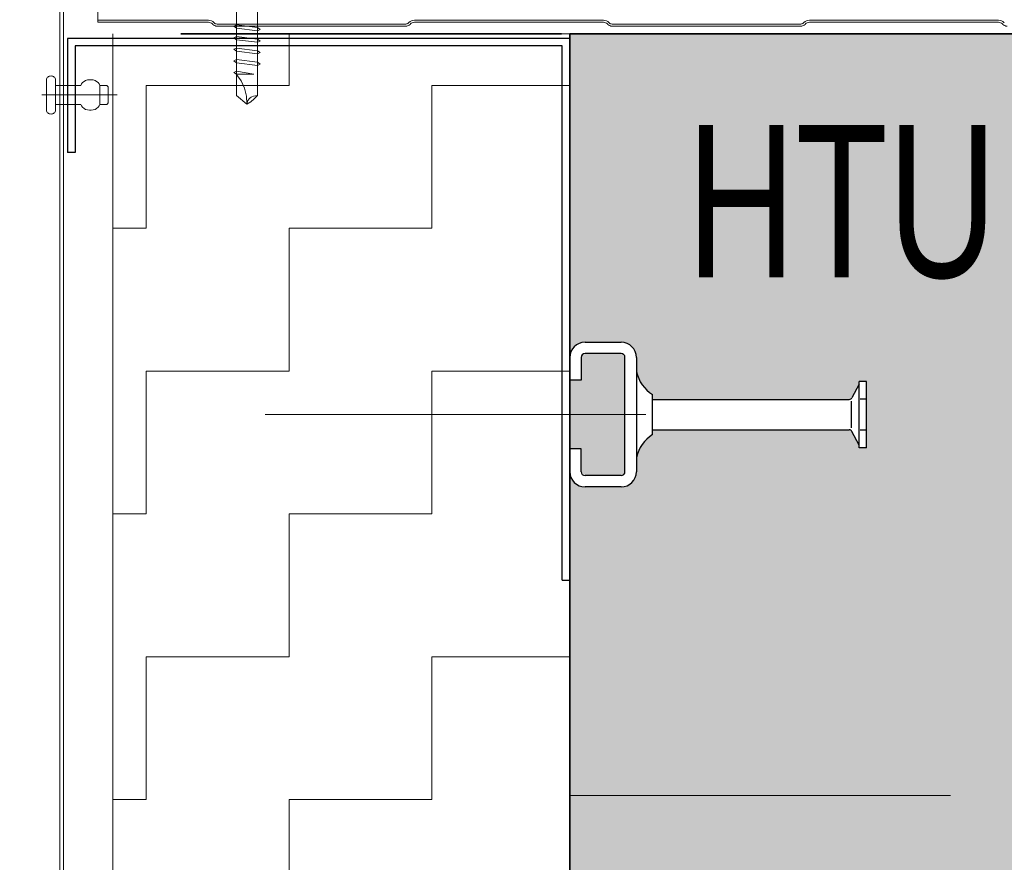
# Model space of a CAD drawing. Header units: metres. Extents: x 1316.5 to 1415.3, y -94.1 to -52.
# Tile 585 of 656: x 1410.679 to 1410.938, y -73.554 to -73.333. Entities that reach past the tile are written whole.
import ezdxf

# ---------------------------------------------------------------- set-up
doc = ezdxf.new("R2010")
doc.units = ezdxf.units.M
doc.header["$PDMODE"] = 65
for name, pattern in [('AUSGEZOGEN', [0]), ('GETRENNT2_S10', [0.045, 0.02, -0.01, 0, -0.005, 0, -0.01]), ('GETRENNT2_S6', [0.11999999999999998, 0.07, -0.01, 0.01, -0.01, 0.01, -0.01]), ('STRICHPUNKT2_S5', [0.09999999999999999, 0.07, -0.01, 0.01, -0.01])]:
    doc.linetypes.add(name, pattern=pattern)
doc.layers.add('XR$3$_42143', color=7, linetype='Continuous')
doc.layers.add('XR$3$_42154', color=7, linetype='Continuous')
for name, color, linetype, lineweight in [('XR$3$Achsen', 4, 'AUSGEZOGEN', 13), ('XR$3$Fenster', 3, 'AUSGEZOGEN', 18), ('XR$3$Maßlinie 1_50', 7, 'AUSGEZOGEN', 25), ('XR$3$Muster', 4, 'AUSGEZOGEN', 13), ('XR$3$Möblierung', 4, 'AUSGEZOGEN', 13), ('XR$3$STANDARD_1', 7, 'AUSGEZOGEN', 25), ('XR$3$Text 1_100', 3, 'AUSGEZOGEN', 18), ('XR$3$Wand', 1, 'AUSGEZOGEN', 50), ('XR$3$Wand Mauerwerk tr_1', 42, 'AUSGEZOGEN', 18)]:
    doc.layers.add(name, color=color, linetype=linetype, lineweight=lineweight)
doc.styles.add('ARIAL', font='arial.ttf')
doc.dimstyles.new('DIMSTYLE_18', dxfattribs={"dimtxt": 0.03, "dimasz": 0.03, "dimexe": 0, "dimexo": 1e-06, "dimgap": 0.015, "dimtad": 2, "dimdec": 0, "dimlfac": 1000, "dimrnd": 5, "dimzin": 12, "dimdsep": 46, "dimtxsty": 'ARIAL', "dimblk1": 'ALL_ML_KREIS', "dimblk2": 'ALL_ML_KREIS', "dimsah": 1, "dimcen": 0, "dimse1": 1, "dimse2": 1, "dimclrd": 7, "dimclre": 7, "dimclrt": 7, "dimadec": 0, "dimazin": 0, "dimtfac": 1, "dimtdec": 0, "dimtix": 1, "dimtmove": 2, "dimatfit": 3, "dimfxl": 0, "dimtzin": 0, "dimlwd": 0, "dimlwe": 25, "dimarcsym": 0})
doc.dimstyles.new('DIMSTYLE_19', dxfattribs={"dimtxt": 0.03, "dimasz": 0.04, "dimexe": 0, "dimexo": 0, "dimgap": 0.015, "dimtad": 2, "dimrnd": 0.005, "dimzin": 4, "dimdsep": 46, "dimtxsty": 'ARIAL', "dimblk1": 'ALL_ML_STRICH', "dimblk2": 'ALL_ML_STRICH', "dimsah": 1, "dimcen": 0, "dimclrd": 7, "dimclre": 7, "dimclrt": 7, "dimadec": 0, "dimazin": 0, "dimtfac": 1, "dimtdec": 0, "dimtix": 1, "dimtmove": 2, "dimatfit": 3, "dimfxl": 0, "dimtzin": 0, "dimlwd": 0, "dimlwe": 25, "dimarcsym": 0})
doc.dimstyles.new('DIMSTYLE_21', dxfattribs={"dimtxt": 0.04, "dimasz": 0.03, "dimexe": 0, "dimexo": 1e-06, "dimgap": 0.02, "dimtad": 2, "dimdec": 0, "dimlfac": 100, "dimrnd": 0.5, "dimzin": 12, "dimdsep": 46, "dimtxsty": 'ARIAL', "dimblk1": 'ALL_ML_KREIS', "dimblk2": 'ALL_ML_KREIS', "dimsah": 1, "dimcen": 0, "dimse1": 1, "dimse2": 1, "dimclrd": 7, "dimclre": 7, "dimclrt": 7, "dimadec": 0, "dimazin": 0, "dimtfac": 1, "dimtdec": 0, "dimtix": 1, "dimtmove": 2, "dimatfit": 3, "dimfxl": 0, "dimtzin": 0, "dimlwd": 0, "dimlwe": 25, "dimarcsym": 0})
doc.dimstyles.new('DIMSTYLE_23', dxfattribs={"dimtxt": 0.04, "dimasz": 0.03, "dimexe": 0, "dimexo": 1e-06, "dimgap": 0.02, "dimtad": 2, "dimdec": 1, "dimlfac": 100, "dimrnd": 0.5, "dimzin": 12, "dimdsep": 46, "dimtxsty": 'ARIAL', "dimblk1": 'ALL_ML_KREIS', "dimblk2": 'ALL_ML_KREIS', "dimsah": 1, "dimcen": 0, "dimse1": 1, "dimse2": 1, "dimclrd": 7, "dimclre": 7, "dimclrt": 7, "dimadec": 0, "dimazin": 0, "dimtfac": 1, "dimtdec": 0, "dimtix": 1, "dimtmove": 2, "dimatfit": 3, "dimfxl": 0, "dimtvp": 1.2, "dimtzin": 0, "dimlwd": 0, "dimlwe": 25, "dimarcsym": 0})
doc.dimstyles.new('DIMSTYLE_4', dxfattribs={"dimtxt": 0.04, "dimasz": 0.03, "dimexe": 0, "dimexo": 1e-06, "dimgap": 0.02, "dimtad": 2, "dimdec": 1, "dimlfac": 100, "dimrnd": 0.5, "dimzin": 4, "dimdsep": 46, "dimtxsty": 'ARIAL', "dimblk1": 'ALL_ML_KREIS', "dimblk2": 'ALL_ML_KREIS', "dimsah": 1, "dimcen": 0, "dimse1": 1, "dimse2": 1, "dimclrd": 7, "dimclre": 7, "dimclrt": 7, "dimadec": 0, "dimazin": 0, "dimtfac": 1, "dimtdec": 0, "dimtix": 1, "dimtmove": 2, "dimatfit": 3, "dimfxl": 0, "dimtzin": 0, "dimlwd": 0, "dimlwe": 25, "dimarcsym": 0})
doc.dimstyles.new('DIMSTYLE_5', dxfattribs={"dimtxt": 0.04, "dimasz": 0.03, "dimexe": 0, "dimexo": 1e-06, "dimgap": 0.02, "dimtad": 2, "dimdec": 1, "dimlfac": 100, "dimrnd": 0.5, "dimzin": 4, "dimdsep": 46, "dimtxsty": 'ARIAL', "dimblk1": 'ALL_ML_KREIS', "dimblk2": 'ALL_ML_KREIS', "dimsah": 1, "dimcen": 0, "dimse1": 1, "dimse2": 1, "dimclrd": 7, "dimclre": 7, "dimclrt": 7, "dimadec": 0, "dimazin": 0, "dimtfac": 1, "dimtdec": 0, "dimtix": 1, "dimtmove": 2, "dimatfit": 3, "dimfxl": 0, "dimtvp": 1.2, "dimtzin": 0, "dimlwd": 0, "dimlwe": 25, "dimarcsym": 0})

# ---------------------------------------------------------------- blocks, each defined once
blk = doc.blocks.new('COMPLEXOBJECT_33')
at = {"transparency": 33554687}
for p, q in [((1410.823766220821, -73.42136920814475), (1410.823766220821, -73.42736920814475)), ((1410.823766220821, -73.45136920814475), (1410.823766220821, -73.44536920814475))]:
    blk.add_line(p, q, dxfattribs=at)
at = {"layer": 'XR$3$STANDARD_1', "color": 7, "linetype": 'AUSGEZOGEN', "lineweight": 25, "transparency": 33554687}
for p, q in [((1410.823766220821, -73.33758483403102), (1410.691862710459, -73.33758280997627)), ((1410.691862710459, -73.33758280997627), (1410.691862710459, -73.36758308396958)), ((1410.823766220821, -73.47989210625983), (1410.823766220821, -73.33758483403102)), ((1410.821769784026, -73.33958509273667), (1410.693863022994, -73.33958306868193)), ((1410.693863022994, -73.33958306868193), (1410.693863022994, -73.36758308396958)), ((1410.821769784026, -73.47989210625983), (1410.821769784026, -73.33958509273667)), ((1410.693863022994, -73.36758308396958), (1410.691862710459, -73.36758308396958)), ((1410.821769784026, -73.47989210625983), (1410.823766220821, -73.47989210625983))]:
    blk.add_line(p, q, dxfattribs=at)
at = {"layer": 'XR$3$STANDARD_1', "color": 7, "linetype": 'AUSGEZOGEN', "lineweight": 18, "transparency": 33554687}
for p, q in [((1410.823766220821, -73.46636663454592), (1410.823766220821, -73.40636608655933)), ((1410.823766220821, -73.40636608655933), (1410.823766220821, -73.46636663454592))]:
    blk.add_line(p, q, dxfattribs=at)
blk = doc.blocks.new('COMPLEXOBJECT_35')
at = {"layer": 'XR$3$_42143', "color": 7, "linetype": 'AUSGEZOGEN', "lineweight": 13, "transparency": 33554687}
for p, q in [((1410.689777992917, -73.16660518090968), (1410.689777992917, -73.73360485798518)), ((1410.690776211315, -73.16760711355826), (1410.690776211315, -73.73260653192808))]:
    blk.add_line(p, q, dxfattribs=at)
blk = doc.blocks.new('ALL_ML_STRICH')
at = {"color": 0, "linetype": 'ByBlock', "lineweight": -2}
for p, q in [((0, -0.5), (0, 0.5)), ((-0.3, -0.3), (0.3, 0.3)), ((-1, 0), (0.5, 0))]:
    blk.add_line(p, q, dxfattribs=at)
blk = doc.blocks.new('*D166')
at = {"layer": 'DEFPOINTS', "color": 7, "linetype": 'AUSGEZOGEN', "lineweight": 25, "transparency": 33554687}
for p in [(1409.465266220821, -72.95764860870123), (1409.465266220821, -73.49986665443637), (1410.673766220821, -73.49986665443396)]:
    blk.add_point(p, dxfattribs=at)
at = {"layer": 'XR$3$Maßlinie 1_50', "color": 7, "linetype": 'AUSGEZOGEN', "lineweight": -2, "transparency": 33554687}
for p, q in [((1409.465266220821, -72.95764860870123), (1409.465266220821, -72.95764860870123)), ((1409.465266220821, -72.95764860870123), (1410.673766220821, -72.95764860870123)), ((1410.673766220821, -72.95764860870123), (1410.673766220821, -72.95764860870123))]:
    blk.add_line(p, q, dxfattribs=at)
at = {"layer": 'XR$3$Maßlinie 1_50', "color": 7, "linetype": 'AUSGEZOGEN', "lineweight": 25, "transparency": 33554687, "xscale": 0.04, "yscale": 0.04, "zscale": 0.04, "rotation": 180}
blk.add_blockref('ALL_ML_STRICH', (1409.465266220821, -72.95764860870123), dxfattribs=at)
at = {"layer": 'XR$3$Maßlinie 1_50', "color": 7, "linetype": 'AUSGEZOGEN', "lineweight": 25, "transparency": 33554687, "xscale": 0.04, "yscale": 0.04, "zscale": 0.04}
blk.add_blockref('ALL_ML_STRICH', (1410.673766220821, -72.95764860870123), dxfattribs=at)
blk = doc.blocks.new('ALL_ML_KREIS')
at = {"color": 0, "linetype": 'ByBlock', "lineweight": -2}
for p, q in [((0, -0.5), (0, 0.5)), ((-1, 0), (0.5, 0))]:
    blk.add_line(p, q, dxfattribs=at)
blk.add_circle((0, 0), 0.15, dxfattribs=at)
blk = doc.blocks.new('*D196')
at = {"layer": 'DEFPOINTS', "color": 7, "linetype": 'AUSGEZOGEN', "lineweight": 25, "transparency": 33554687}
for p in [(1410.673766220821, -72.95764860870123), (1410.699777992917, -73.37701814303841), (1410.673766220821, -73.50231665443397)]:
    blk.add_point(p, dxfattribs=at)
at = {"layer": 'XR$3$Maßlinie 1_50', "color": 7, "linetype": 'AUSGEZOGEN', "lineweight": -2, "transparency": 33554687}
blk.add_line((1410.673766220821, -72.95764860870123), (1410.699777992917, -72.95764860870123), dxfattribs=at)
at = {"layer": 'XR$3$Maßlinie 1_50', "color": 7, "linetype": 'AUSGEZOGEN', "lineweight": 25, "transparency": 33554687, "xscale": 0.03, "yscale": 0.03, "zscale": 0.03, "rotation": 180}
blk.add_blockref('ALL_ML_KREIS', (1410.673766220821, -72.95764860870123), dxfattribs=at)
at = {"layer": 'XR$3$Maßlinie 1_50', "color": 7, "linetype": 'AUSGEZOGEN', "lineweight": 25, "transparency": 33554687, "xscale": 0.03, "yscale": 0.03, "zscale": 0.03}
blk.add_blockref('ALL_ML_KREIS', (1410.699777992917, -72.95764860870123), dxfattribs=at)
at = {"layer": 'XR$3$Maßlinie 1_50', "color": 7, "linetype": 'AUSGEZOGEN', "lineweight": 25, "transparency": 33554687, "insert": (1410.711508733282, -72.89583307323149), "char_height": 0.04, "width": 0.12, "attachment_point": 5, "style": 'ARIAL'}
blk.add_mtext('\\A1;{\\A1;{2\\H0.026400;\\S5^ ;}}', dxfattribs=at)
blk = doc.blocks.new('*D197')
at = {"layer": 'DEFPOINTS', "color": 7, "linetype": 'AUSGEZOGEN', "lineweight": 25, "transparency": 33554687}
for p in [(1410.699777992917, -72.95764860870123), (1410.699777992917, -73.37701814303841), (1410.823766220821, -73.44581079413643)]:
    blk.add_point(p, dxfattribs=at)
at = {"layer": 'XR$3$Maßlinie 1_50', "color": 7, "linetype": 'AUSGEZOGEN', "lineweight": -2, "transparency": 33554687}
blk.add_line((1410.699777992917, -72.95764860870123), (1410.823766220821, -72.95764860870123), dxfattribs=at)
at = {"layer": 'XR$3$Maßlinie 1_50', "color": 7, "linetype": 'AUSGEZOGEN', "lineweight": 25, "transparency": 33554687, "xscale": 0.03, "yscale": 0.03, "zscale": 0.03, "rotation": 180}
blk.add_blockref('ALL_ML_KREIS', (1410.699777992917, -72.95764860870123), dxfattribs=at)
at = {"layer": 'XR$3$Maßlinie 1_50', "color": 7, "linetype": 'AUSGEZOGEN', "lineweight": 25, "transparency": 33554687, "xscale": 0.03, "yscale": 0.03, "zscale": 0.03}
blk.add_blockref('ALL_ML_KREIS', (1410.823766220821, -72.95764860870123), dxfattribs=at)
at = {"layer": 'XR$3$Maßlinie 1_50', "color": 7, "linetype": 'AUSGEZOGEN', "lineweight": 25, "transparency": 33554687, "insert": (1410.786861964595, -72.82152167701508), "char_height": 0.04, "width": 0.16, "attachment_point": 5, "style": 'ARIAL'}
blk.add_mtext('\\A1;{\\A1;{12\\H0.026400;\\S5^ ;}}', dxfattribs=at)
blk = doc.blocks.new('*D198')
at = {"layer": 'DEFPOINTS', "color": 7, "linetype": 'AUSGEZOGEN', "lineweight": 25, "transparency": 33554687}
for p in [(1410.823766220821, -72.95764860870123), (1411.523766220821, -73.38936920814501), (1410.823766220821, -73.44581079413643)]:
    blk.add_point(p, dxfattribs=at)
at = {"layer": 'XR$3$Maßlinie 1_50', "color": 7, "linetype": 'AUSGEZOGEN', "lineweight": -2, "transparency": 33554687}
blk.add_line((1410.823766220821, -72.95764860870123), (1411.523766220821, -72.95764860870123), dxfattribs=at)
at = {"layer": 'XR$3$Maßlinie 1_50', "color": 7, "linetype": 'AUSGEZOGEN', "lineweight": 25, "transparency": 33554687, "xscale": 0.03, "yscale": 0.03, "zscale": 0.03, "rotation": 180}
blk.add_blockref('ALL_ML_KREIS', (1410.823766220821, -72.95764860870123), dxfattribs=at)
at = {"layer": 'XR$3$Maßlinie 1_50', "color": 7, "linetype": 'AUSGEZOGEN', "lineweight": 25, "transparency": 33554687, "xscale": 0.03, "yscale": 0.03, "zscale": 0.03}
blk.add_blockref('ALL_ML_KREIS', (1411.523766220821, -72.95764860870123), dxfattribs=at)
at = {"layer": 'XR$3$Maßlinie 1_50', "color": 7, "linetype": 'AUSGEZOGEN', "lineweight": 25, "transparency": 33554687, "insert": (1411.172025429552, -72.92696648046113), "char_height": 0.04, "width": 0.16, "attachment_point": 5, "style": 'ARIAL'}
blk.add_mtext('\\A1;{\\A1;{70\\H0.026400;\\S^ ;}}', dxfattribs=at)
blk = doc.blocks.new('*D204')
at = {"layer": 'DEFPOINTS', "color": 7, "linetype": 'AUSGEZOGEN', "lineweight": 25, "transparency": 33554687}
for p in [(1409.465266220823, -73.19871841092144), (1410.673766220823, -73.19871841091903), (1409.465266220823, -74.35704428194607)]:
    blk.add_point(p, dxfattribs=at)
at = {"layer": 'XR$3$Maßlinie 1_50', "color": 7, "linetype": 'AUSGEZOGEN', "lineweight": -2, "transparency": 33554687}
blk.add_line((1409.465266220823, -74.35704428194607), (1410.673766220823, -74.35704428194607), dxfattribs=at)
at = {"layer": 'XR$3$Maßlinie 1_50', "color": 7, "linetype": 'AUSGEZOGEN', "lineweight": 25, "transparency": 33554687, "xscale": 0.03, "yscale": 0.03, "zscale": 0.03, "rotation": 180}
blk.add_blockref('ALL_ML_KREIS', (1409.465266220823, -74.35704428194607), dxfattribs=at)
at = {"layer": 'XR$3$Maßlinie 1_50', "color": 7, "linetype": 'AUSGEZOGEN', "lineweight": 25, "transparency": 33554687, "xscale": 0.03, "yscale": 0.03, "zscale": 0.03}
blk.add_blockref('ALL_ML_KREIS', (1410.673766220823, -74.35704428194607), dxfattribs=at)
blk = doc.blocks.new('*D212')
at = {"layer": 'DEFPOINTS', "color": 7, "linetype": 'AUSGEZOGEN', "lineweight": 25, "transparency": 33554687}
for p in [(1410.699777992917, -73.0731445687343), (1410.699777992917, -73.26087643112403), (1410.823766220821, -73.38936920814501)]:
    blk.add_point(p, dxfattribs=at)
at = {"layer": 'XR$3$Maßlinie 1_50', "color": 7, "linetype": 'AUSGEZOGEN', "lineweight": -2, "transparency": 33554687}
blk.add_line((1410.699777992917, -73.0731445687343), (1410.823766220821, -73.0731445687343), dxfattribs=at)
at = {"layer": 'XR$3$Maßlinie 1_50', "color": 7, "linetype": 'AUSGEZOGEN', "lineweight": 25, "transparency": 33554687, "xscale": 0.03, "yscale": 0.03, "zscale": 0.03, "rotation": 180}
blk.add_blockref('ALL_ML_KREIS', (1410.699777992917, -73.0731445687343), dxfattribs=at)
at = {"layer": 'XR$3$Maßlinie 1_50', "color": 7, "linetype": 'AUSGEZOGEN', "lineweight": 25, "transparency": 33554687, "xscale": 0.03, "yscale": 0.03, "zscale": 0.03}
blk.add_blockref('ALL_ML_KREIS', (1410.823766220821, -73.0731445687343), dxfattribs=at)
at = {"layer": 'XR$3$Maßlinie 1_50', "color": 7, "linetype": 'AUSGEZOGEN', "lineweight": 25, "transparency": 33554687, "insert": (1410.778042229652, -73.0431445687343), "char_height": 0.04, "width": 0.16, "attachment_point": 5, "style": 'ARIAL'}
blk.add_mtext('\\A1;{\\A1;{12\\H0.026400;\\S5^ ;}}', dxfattribs=at)
blk = doc.blocks.new('*D213')
at = {"layer": 'DEFPOINTS', "color": 7, "linetype": 'AUSGEZOGEN', "lineweight": 25, "transparency": 33554687}
for p in [(1410.823766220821, -73.0731445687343), (1410.823766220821, -73.38936920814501), (1411.523766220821, -73.38936920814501)]:
    blk.add_point(p, dxfattribs=at)
at = {"layer": 'XR$3$Maßlinie 1_50', "color": 7, "linetype": 'AUSGEZOGEN', "lineweight": -2, "transparency": 33554687}
blk.add_line((1410.823766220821, -73.0731445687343), (1411.523766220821, -73.0731445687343), dxfattribs=at)
at = {"layer": 'XR$3$Maßlinie 1_50', "color": 7, "linetype": 'AUSGEZOGEN', "lineweight": 25, "transparency": 33554687, "xscale": 0.03, "yscale": 0.03, "zscale": 0.03, "rotation": 180}
blk.add_blockref('ALL_ML_KREIS', (1410.823766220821, -73.0731445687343), dxfattribs=at)
at = {"layer": 'XR$3$Maßlinie 1_50', "color": 7, "linetype": 'AUSGEZOGEN', "lineweight": 25, "transparency": 33554687, "xscale": 0.03, "yscale": 0.03, "zscale": 0.03}
blk.add_blockref('ALL_ML_KREIS', (1411.523766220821, -73.0731445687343), dxfattribs=at)
at = {"layer": 'XR$3$Maßlinie 1_50', "color": 7, "linetype": 'AUSGEZOGEN', "lineweight": 25, "transparency": 33554687, "insert": (1411.172025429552, -73.0424624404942), "char_height": 0.04, "width": 0.08, "attachment_point": 5, "style": 'ARIAL'}
blk.add_mtext('\\A1;{70}', dxfattribs=at)

msp = doc.modelspace()

# ---------------------------------------------------------------- hatches: boundary and pattern name
at = {"layer": 'XR$3$Muster', "linetype": 'AUSGEZOGEN', "lineweight": 13, "transparency": 33554687}
h = msp.add_hatch(dxfattribs=at)
h.set_pattern_fill('MUSTER', color=4, scale=0.0375, angle=90.00000000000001, style=0, pattern_type=2)
h.set_pattern_definition([(90.00000000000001, (-0.07500000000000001, 0.07499999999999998), (-0.03750000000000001, 0.03749999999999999), [0.0375, -0.0375]), (180, (-0.07500000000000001, 0.07499999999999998), (-0.03750000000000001, -0.03749999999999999), [0.0375, -0.0375])])
h.paths.add_polyline_path([(1410.823766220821, -73.61589163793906), (1410.823766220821, -73.33636920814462), (1410.703766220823, -73.33636920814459), (1410.703766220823, -73.72636920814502), (1410.735486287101, -73.72636920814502), (1410.735486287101, -73.71041954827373), (1410.73606567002, -73.70907387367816), (1410.737142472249, -73.70657289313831), (1410.737938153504, -73.70472484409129), (1410.740458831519, -73.71041954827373), (1410.740458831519, -73.72521909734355), (1410.745630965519, -73.72636920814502), (1410.799754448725, -73.72636920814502), (1410.801321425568, -73.72627442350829), (1410.80286555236, -73.72599145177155), (1410.804364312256, -73.72552441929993), (1410.805795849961, -73.7248801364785), (1410.807139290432, -73.72406799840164), (1410.808375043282, -73.72309984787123), (1410.809485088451, -73.72198980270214), (1410.810453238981, -73.72075404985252), (1410.811265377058, -73.71941060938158), (1410.81190965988, -73.71797907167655), (1410.812376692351, -73.71648031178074), (1410.812659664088, -73.71493618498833), (1410.812754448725, -73.71336920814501), (1410.812754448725, -73.62286920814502), (1410.812975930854, -73.62118688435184), (1410.8136252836, -73.61961920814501), (1410.814658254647, -73.6182730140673), (1410.816004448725, -73.61724004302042), (1410.817572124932, -73.61659069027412), (1410.819254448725, -73.61636920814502), (1410.822754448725, -73.61636920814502)], flags=0)
at = {"layer": 'XR$3$Möblierung', "linetype": 'AUSGEZOGEN', "lineweight": 13, "transparency": 33554687}
for points in [[(1411.523766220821, -73.66536920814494), (1411.523766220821, -73.64736920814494), (1411.523766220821, -73.33636920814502), (1411.288766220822, -73.33636920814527), (1411.282766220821, -73.33636920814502), (1411.264766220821, -73.33636920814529), (1410.823766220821, -73.33636920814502), (1410.823766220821, -73.42136920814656), (1410.823961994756, -73.4201331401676), (1410.824530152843, -73.41901806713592), (1410.825415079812, -73.41813314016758), (1410.826530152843, -73.41756498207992), (1410.827766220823, -73.41736920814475), (1410.837266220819, -73.41736920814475), (1410.838502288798, -73.41756498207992), (1410.83961736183, -73.41813314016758), (1410.840502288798, -73.41901806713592), (1410.841070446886, -73.4201331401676), (1410.841266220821, -73.4213692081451), (1410.841266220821, -73.42562266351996), (1410.842390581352, -73.42788772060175), (1410.843249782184, -73.42911515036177), (1410.844282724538, -73.43020043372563), (1410.845466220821, -73.43111920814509), (1410.845466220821, -73.43236920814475), (1410.897666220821, -73.43236920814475), (1410.897666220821, -73.43207693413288), (1410.897890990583, -73.4319410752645), (1410.899766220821, -73.42836920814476), (1410.899766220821, -73.42764211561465), (1410.901666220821, -73.42764211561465), (1410.901666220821, -73.44509630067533), (1410.899766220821, -73.44509630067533), (1410.899766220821, -73.44436920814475), (1410.897890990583, -73.44079734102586), (1410.897666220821, -73.44066148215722), (1410.897666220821, -73.44036920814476), (1410.845466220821, -73.44036920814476), (1410.845466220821, -73.44161920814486), (1410.844282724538, -73.44253798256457), (1410.843249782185, -73.44362326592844), (1410.842390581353, -73.44485069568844), (1410.841266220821, -73.4471157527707), (1410.841266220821, -73.45136920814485), (1410.841070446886, -73.45260527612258), (1410.840502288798, -73.45372034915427), (1410.83961736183, -73.45460527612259), (1410.838502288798, -73.45517343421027), (1410.837266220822, -73.45536920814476), (1410.827766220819, -73.45536920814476), (1410.826530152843, -73.45517343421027), (1410.825415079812, -73.45460527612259), (1410.824530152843, -73.45372034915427), (1410.823961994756, -73.45260527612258), (1410.823766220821, -73.45136920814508), (1410.823766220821, -73.64136920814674), (1410.823961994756, -73.64013314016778), (1410.824530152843, -73.6390180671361), (1410.825415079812, -73.63813314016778), (1410.826530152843, -73.6375649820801), (1410.827766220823, -73.63736920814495), (1410.837266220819, -73.63736920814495), (1410.838502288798, -73.6375649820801), (1410.83961736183, -73.63813314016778), (1410.840502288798, -73.6390180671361), (1410.841070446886, -73.64013314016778), (1410.841266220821, -73.64136920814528), (1410.841266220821, -73.64562266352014), (1410.842390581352, -73.64788772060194), (1410.843249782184, -73.64911515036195), (1410.844282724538, -73.65020043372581), (1410.845466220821, -73.65111920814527), (1410.845466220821, -73.65236920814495), (1410.897666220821, -73.65236920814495), (1410.897666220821, -73.65207693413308), (1410.897890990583, -73.6519410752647), (1410.899766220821, -73.64836920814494), (1410.899766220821, -73.64764211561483), (1410.901666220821, -73.64764211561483), (1410.901666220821, -73.66509630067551), (1410.899766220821, -73.66509630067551), (1410.899766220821, -73.66436920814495), (1410.897890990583, -73.66079734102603), (1410.897666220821, -73.66066148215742), (1410.897666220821, -73.66036920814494), (1410.845466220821, -73.66036920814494), (1410.845466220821, -73.66161920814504), (1410.844282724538, -73.66253798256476), (1410.843249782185, -73.6636232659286), (1410.842390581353, -73.66485069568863), (1410.841266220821, -73.66711575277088), (1410.841266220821, -73.67136920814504), (1410.841070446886, -73.67260527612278), (1410.840502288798, -73.67372034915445), (1410.83961736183, -73.67460527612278), (1410.838502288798, -73.67517343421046), (1410.837266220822, -73.67536920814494), (1410.827766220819, -73.67536920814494), (1410.826530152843, -73.67517343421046), (1410.825415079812, -73.67460527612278), (1410.824530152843, -73.67372034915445), (1410.823961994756, -73.67260527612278), (1410.823766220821, -73.67136920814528), (1410.823766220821, -73.73636920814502), (1411.523766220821, -73.73636920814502)], [(1410.838266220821, -73.45136920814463), (1410.838266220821, -73.42136920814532), (1410.837266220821, -73.42036920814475), (1410.827766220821, -73.42036920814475), (1410.826766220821, -73.42136920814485), (1410.826766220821, -73.42736920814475), (1410.823766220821, -73.42736920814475), (1410.823766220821, -73.44536920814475), (1410.826766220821, -73.44536920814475), (1410.826766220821, -73.45136920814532), (1410.827766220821, -73.45236920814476), (1410.837266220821, -73.45236920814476)]]:
    msp.add_hatch(color=8, dxfattribs=at).paths.add_polyline_path(points)

# ---------------------------------------------------------------- linework, layer by layer
at = {"transparency": 33554687}
for p, q in [((1410.827766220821, -73.41736920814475), (1410.837266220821, -73.41736920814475)), ((1410.837266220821, -73.42036920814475), (1410.827766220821, -73.42036920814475)), ((1410.823766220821, -73.42136920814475), (1410.823766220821, -73.42736920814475)), ((1410.826766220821, -73.42136920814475), (1410.826766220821, -73.42736920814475)), ((1410.838266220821, -73.45136920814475), (1410.838266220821, -73.42136920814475)), ((1410.841266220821, -73.42136920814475), (1410.841266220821, -73.45136920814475)), ((1410.826766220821, -73.42736920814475), (1410.823766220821, -73.42736920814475)), ((1410.899766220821, -73.42836920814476), (1410.897890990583, -73.43194107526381)), ((1410.899766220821, -73.44509630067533), (1410.899766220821, -73.42764211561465)), ((1410.901666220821, -73.42764211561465), (1410.899766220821, -73.42764211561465)), ((1410.901666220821, -73.44509630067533), (1410.901666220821, -73.42764211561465)), ((1410.845466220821, -73.44161920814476), (1410.845466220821, -73.43111920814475)), ((1410.845466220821, -73.43236920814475), (1410.897182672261, -73.43236920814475)), ((1410.897666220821, -73.43289082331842), (1410.897666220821, -73.43984759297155)), ((1410.901416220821, -73.43229433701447), (1410.900016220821, -73.43229433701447)), ((1410.845466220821, -73.44036920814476), (1410.897182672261, -73.44036920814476)), ((1410.899766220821, -73.44436920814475), (1410.897890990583, -73.4407973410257)), ((1410.901416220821, -73.44044407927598), (1410.900016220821, -73.44044407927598)), ((1410.823766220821, -73.45136920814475), (1410.823766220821, -73.44536920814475)), ((1410.826766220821, -73.44536920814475), (1410.823766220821, -73.44536920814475)), ((1410.826766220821, -73.45136920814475), (1410.826766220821, -73.44536920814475)), ((1410.901666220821, -73.44509630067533), (1410.899766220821, -73.44509630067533)), ((1410.837266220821, -73.45236920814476), (1410.827766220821, -73.45236920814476)), ((1410.837266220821, -73.45536920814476), (1410.827766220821, -73.45536920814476))]:
    msp.add_line(p, q, dxfattribs=at)
for centre, radius, start, end in [((1410.827766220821, -73.4213692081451), 0.004, 90, 180), ((1410.837266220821, -73.4213692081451), 0.004, 0, 90), ((1410.827766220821, -73.4213692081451), 0.001, 90, 180), ((1410.837266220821, -73.4213692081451), 0.001, 0, 90), ((1410.850989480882, -73.4227829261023), 0.01, 193.5107739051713, 236.4732664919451), ((1410.897182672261, -73.43156920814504), 0.0008, 270, 332.3005271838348), ((1410.850989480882, -73.44995549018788), 0.01, 123.5267335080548, 166.4892260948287), ((1410.897182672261, -73.44116920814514), 0.0008, 27.69947281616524, 90), ((1410.827766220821, -73.45136920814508), 0.004, 180, 270), ((1410.827766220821, -73.45136920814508), 0.001, 180, 270), ((1410.837266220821, -73.45136920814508), 0.004, 270, 0), ((1410.837266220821, -73.45136920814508), 0.001, 270, 0)]:
    msp.add_arc(centre, radius, start, end, dxfattribs=at)
at = {"layer": 'XR$3$_42143', "color": 30, "linetype": 'AUSGEZOGEN', "lineweight": 13, "transparency": 33554687}
for p, q in [((1410.699777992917, -73.33336920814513), (1410.699777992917, -73.18673108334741)), ((1410.728856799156, -73.33281920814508), (1410.699777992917, -73.33281920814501)), ((1410.699777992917, -73.33336920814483), (1410.728856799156, -73.3333692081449)), ((1410.832621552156, -73.3328192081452), (1410.782940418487, -73.33281920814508)), ((1410.782940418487, -73.3333692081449), (1410.832621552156, -73.33336920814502)), ((1410.936386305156, -73.33281920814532), (1410.886705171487, -73.3328192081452)), ((1410.886705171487, -73.33336920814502), (1410.936386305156, -73.33336920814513)), ((1410.729882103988, -73.33379390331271), (1410.729988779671, -73.3339005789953)), ((1410.730377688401, -73.33351167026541), (1410.730271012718, -73.33340499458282)), ((1410.780677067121, -73.3338192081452), (1410.731120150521, -73.3338192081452)), ((1410.731120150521, -73.33436920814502), (1410.780677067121, -73.33436920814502)), ((1410.781526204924, -73.33340499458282), (1410.781419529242, -73.33351167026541)), ((1410.781808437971, -73.3339005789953), (1410.781915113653, -73.33379390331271)), ((1410.833646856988, -73.33379390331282), (1410.833753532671, -73.33390057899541)), ((1410.834142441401, -73.33351167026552), (1410.834035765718, -73.33340499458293)), ((1410.884441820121, -73.33381920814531), (1410.834884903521, -73.33381920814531)), ((1410.834884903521, -73.33436920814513), (1410.884441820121, -73.33436920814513)), ((1410.885290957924, -73.33340499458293), (1410.885184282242, -73.33351167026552)), ((1410.885573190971, -73.33390057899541), (1410.885679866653, -73.33379390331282)), ((1410.937411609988, -73.33379390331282), (1410.937518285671, -73.33390057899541)), ((1410.9379071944, -73.33351167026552), (1410.937800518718, -73.33340499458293))]:
    msp.add_line(p, q, dxfattribs=at)
for centre, radius, start, end in [((1410.728856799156, -73.33481920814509), 0.002, 45, 90), ((1410.728856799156, -73.33481920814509), 0.001450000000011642, 44.99999998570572, 90), ((1410.782940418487, -73.33481920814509), 0.002, 90, 135.0000000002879), ((1410.782940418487, -73.33481920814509), 0.001449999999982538, 90, 135.0000000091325), ((1410.832621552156, -73.3348192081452), 0.002, 45, 90), ((1410.832621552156, -73.3348192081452), 0.001450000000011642, 44.99999999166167, 90), ((1410.886705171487, -73.3348192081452), 0.002, 90, 135.0000000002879), ((1410.886705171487, -73.3348192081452), 0.001449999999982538, 90, 135.0000000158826), ((1410.936386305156, -73.3348192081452), 0.002, 45, 90), ((1410.936386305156, -73.3348192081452), 0.001450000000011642, 44.99999999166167, 90), ((1410.731120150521, -73.33276920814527), 0.001600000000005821, 225.0000000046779, 270), ((1410.731120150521, -73.33276920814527), 0.001049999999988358, 224.9999999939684, 270), ((1410.780677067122, -73.33276920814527), 0.001050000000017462, 270, 314.9999999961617), ((1410.780677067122, -73.33276920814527), 0.001600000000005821, 270, 314.9999999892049), ((1410.834884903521, -73.3327692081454), 0.001600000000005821, 225.0000000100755, 270), ((1410.834884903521, -73.3327692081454), 0.001049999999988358, 225.0000000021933, 270), ((1410.884441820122, -73.3327692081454), 0.001050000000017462, 270, 315.0000000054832), ((1410.884441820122, -73.3327692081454), 0.001600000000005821, 270, 314.9999999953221), ((1410.938649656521, -73.3327692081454), 0.001600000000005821, 225.0000000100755, 270)]:
    msp.add_arc(centre, radius, start, end, dxfattribs=at)
at = {"layer": 'XR$3$_42154', "color": 51, "linetype": 'AUSGEZOGEN', "lineweight": 13, "transparency": 33554687}
for p, q in [((1410.699777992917, -73.33281920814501), (1410.728856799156, -73.33281920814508)), ((1410.782940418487, -73.33281920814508), (1410.832621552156, -73.3328192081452)), ((1410.886705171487, -73.3328192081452), (1410.936386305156, -73.33281920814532)), ((1410.730271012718, -73.33340499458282), (1410.730377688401, -73.33351167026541)), ((1410.731120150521, -73.3338192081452), (1410.780677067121, -73.3338192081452)), ((1410.781419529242, -73.33351167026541), (1410.781526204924, -73.33340499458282)), ((1410.834035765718, -73.33340499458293), (1410.834142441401, -73.33351167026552)), ((1410.834884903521, -73.33381920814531), (1410.884441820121, -73.33381920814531)), ((1410.885184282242, -73.33351167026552), (1410.885290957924, -73.33340499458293)), ((1410.937800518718, -73.33340499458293), (1410.9379071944, -73.33351167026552))]:
    msp.add_line(p, q, dxfattribs=at)
for centre, radius, start, end in [((1410.728856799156, -73.33481920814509), 0.002, 45, 90), ((1410.782940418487, -73.33481920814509), 0.002, 90, 135.0000000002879), ((1410.832621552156, -73.3348192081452), 0.002, 45, 90), ((1410.886705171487, -73.3348192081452), 0.002, 90, 135.0000000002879), ((1410.936386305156, -73.3348192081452), 0.002, 45, 90), ((1410.731120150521, -73.33276920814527), 0.001049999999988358, 224.9999999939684, 270), ((1410.780677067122, -73.33276920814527), 0.001050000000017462, 270, 314.9999999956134), ((1410.834884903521, -73.3327692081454), 0.001049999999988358, 225.0000000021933, 270), ((1410.884441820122, -73.3327692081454), 0.001050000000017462, 270, 315.000000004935)]:
    msp.add_arc(centre, radius, start, end, dxfattribs=at)
at = {"layer": 'XR$3$Achsen', "color": 4, "linetype": 'STRICHPUNKT2_S5', "lineweight": 35, "transparency": 33554687}
msp.add_line((1410.121630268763, -73.33636920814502), (1414.924918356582, -73.33636920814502), dxfattribs=at)
at = {"layer": 'XR$3$Fenster', "color": 7, "linetype": 'AUSGEZOGEN', "lineweight": 13, "transparency": 33554687}
msp.add_line((1410.817754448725, -73.33636920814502), (1410.887754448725, -73.33636920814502), dxfattribs=at)
at = {"layer": 'XR$3$Möblierung', "color": 4, "linetype": 'GETRENNT2_S6', "lineweight": 18, "transparency": 33554687}
msp.add_line((1410.823766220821, -73.5363692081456), (1411.523766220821, -73.5363692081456), dxfattribs=at)
at = {"layer": 'XR$3$STANDARD_1', "color": 7, "linetype": 'AUSGEZOGEN', "lineweight": 13, "transparency": 33554687}
for p, q in [((1410.741714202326, -73.35262880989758), (1410.741714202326, -73.19792137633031)), ((1410.73621797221, -73.20027793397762), (1410.73621797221, -73.35262880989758)), ((1410.73621797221, -73.33406912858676), (1410.735501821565, -73.33439722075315)), ((1410.735501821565, -73.33439722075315), (1410.73621797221, -73.3349052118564)), ((1410.741714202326, -73.33475002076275), (1410.73621797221, -73.33406912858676)), ((1410.73621797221, -73.33489816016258), (1410.73621797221, -73.33709952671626)), ((1410.73621797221, -73.3349052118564), (1410.741714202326, -73.3355754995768)), ((1410.742430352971, -73.33524390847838), (1410.741714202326, -73.33475002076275)), ((1410.741714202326, -73.3355754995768), (1410.742430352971, -73.33524390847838)), ((1410.741714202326, -73.33777686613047), (1410.741714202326, -73.3355754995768)), ((1410.73621797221, -73.33709952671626), (1410.735501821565, -73.33742761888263)), ((1410.735501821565, -73.33742761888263), (1410.73621797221, -73.33793560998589)), ((1410.741714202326, -73.33778036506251), (1410.73621797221, -73.33709952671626)), ((1410.73621797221, -73.33793205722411), (1410.73621797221, -73.340129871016)), ((1410.73621797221, -73.33793560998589), (1410.741714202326, -73.3386058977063)), ((1410.742430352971, -73.3382778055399), (1410.741714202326, -73.33778036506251)), ((1410.741714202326, -73.3386058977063), (1410.742430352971, -73.3382778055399)), ((1410.73621797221, -73.340129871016), (1410.735501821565, -73.34046151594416)), ((1410.735501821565, -73.34046151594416), (1410.73621797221, -73.34096595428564)), ((1410.741714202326, -73.34081426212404), (1410.73621797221, -73.340129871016)), ((1410.73621797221, -73.3409624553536), (1410.73621797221, -73.34316376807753)), ((1410.73621797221, -73.34096595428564), (1410.741714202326, -73.34163624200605)), ((1410.741714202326, -73.34080721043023), (1410.741714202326, -73.3386058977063)), ((1410.742430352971, -73.34130814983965), (1410.741714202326, -73.34081426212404)), ((1410.73621797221, -73.34316026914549), (1410.735501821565, -73.34349186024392)), ((1410.735501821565, -73.34349186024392), (1410.73621797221, -73.34399635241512)), ((1410.741714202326, -73.34384466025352), (1410.73621797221, -73.34316026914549)), ((1410.741714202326, -73.34163624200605), (1410.742430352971, -73.34130814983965)), ((1410.741714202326, -73.34383760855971), (1410.741714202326, -73.34163624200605)), ((1410.73621797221, -73.34619416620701), (1410.735501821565, -73.34652220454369)), ((1410.73621797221, -73.34399279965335), (1410.73621797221, -73.34619416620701)), ((1410.73621797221, -73.34399635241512), (1410.741714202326, -73.34467013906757)), ((1410.74079349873, -73.34702319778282), (1410.73621797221, -73.34619416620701)), ((1410.742430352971, -73.34433854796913), (1410.741714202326, -73.34384466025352)), ((1410.741714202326, -73.34467013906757), (1410.742430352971, -73.34433854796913)), ((1410.686303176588, -73.3484519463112), (1410.686327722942, -73.34825439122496)), ((1410.686303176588, -73.3484519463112), (1410.68630662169, -73.35644942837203)), ((1410.686327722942, -73.34825439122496), (1410.686394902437, -73.34806738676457)), ((1410.686394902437, -73.34806738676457), (1410.686504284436, -73.34789453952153)), ((1410.686504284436, -73.34789453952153), (1410.686655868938, -73.34774284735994)), ((1410.686655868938, -73.34774284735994), (1410.686835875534, -73.34761936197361)), ((1410.686835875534, -73.34761936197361), (1410.687043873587, -73.3475276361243)), ((1410.687043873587, -73.3475276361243), (1410.687269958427, -73.34747122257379)), ((1410.687269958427, -73.34747122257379), (1410.687502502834, -73.34745001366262)), ((1410.687502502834, -73.34745001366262), (1410.687735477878, -73.34747122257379)), ((1410.687735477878, -73.34747122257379), (1410.68796113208, -73.3475276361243)), ((1410.68796113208, -73.3475276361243), (1410.688169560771, -73.34761936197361)), ((1410.688169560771, -73.34761936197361), (1410.688353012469, -73.34774284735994)), ((1410.688353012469, -73.34774284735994), (1410.688501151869, -73.34789453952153)), ((1410.688501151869, -73.34789453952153), (1410.688610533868, -73.34806738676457)), ((1410.688610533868, -73.34806738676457), (1410.688680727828, -73.34825439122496)), ((1410.688680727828, -73.34825439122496), (1410.688702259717, -73.3484519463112)), ((1410.68870570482, -73.3499512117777), (1410.688702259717, -73.3484519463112)), ((1410.695803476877, -73.34920685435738), (1410.696170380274, -73.34890702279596)), ((1410.696170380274, -73.34890702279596), (1410.696597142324, -73.34867415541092)), ((1410.696597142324, -73.34867415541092), (1410.697069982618, -73.34851191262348)), ((1410.697069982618, -73.34851191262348), (1410.697570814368, -73.34843073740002)), ((1410.697570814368, -73.34843073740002), (1410.698085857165, -73.34843073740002)), ((1410.698085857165, -73.34843073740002), (1410.698587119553, -73.34851191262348)), ((1410.698587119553, -73.34851191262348), (1410.699062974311, -73.34867415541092)), ((1410.699062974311, -73.34867415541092), (1410.699490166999, -73.34890702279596)), ((1410.699490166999, -73.34890702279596), (1410.699857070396, -73.34920335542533)), ((1410.735501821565, -73.34652220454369), (1410.73621797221, -73.34702319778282)), ((1410.73621797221, -73.34702319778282), (1410.74079349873, -73.34702319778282)), ((1410.737462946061, -73.34875177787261), (1410.73621797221, -73.34703024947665)), ((1410.738362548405, -73.35068146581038), (1410.737462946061, -73.34875177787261)), ((1410.68870570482, -73.3499512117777), (1410.695309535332, -73.34994771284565)), ((1410.68870570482, -73.3499512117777), (1410.68870570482, -73.3549501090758)), ((1410.695309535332, -73.34994771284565), (1410.695514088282, -73.34955610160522)), ((1410.695514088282, -73.34955610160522), (1410.695803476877, -73.34920685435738)), ((1410.699857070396, -73.34920335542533), (1410.700146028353, -73.34955610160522)), ((1410.700146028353, -73.34955610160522), (1410.700351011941, -73.34994771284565)), ((1410.701909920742, -73.34994771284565), (1410.700351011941, -73.34994771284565)), ((1410.700351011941, -73.34994771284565), (1410.700351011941, -73.35494655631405)), ((1410.701909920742, -73.34994771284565), (1410.702026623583, -73.34995476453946)), ((1410.702026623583, -73.34995476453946), (1410.702139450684, -73.3499865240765)), ((1410.702139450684, -73.3499865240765), (1410.70224151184, -73.35003238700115)), ((1410.70224151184, -73.35003238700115), (1410.70233323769, -73.35009235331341)), ((1410.70233323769, -73.35009235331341), (1410.702407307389, -73.3501699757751)), ((1410.702407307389, -73.3501699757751), (1410.702464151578, -73.3502546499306)), ((1410.702464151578, -73.3502546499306), (1410.702499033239, -73.35034987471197)), ((1410.702499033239, -73.35034987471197), (1410.702509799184, -73.3504450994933)), ((1410.702509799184, -73.3544456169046), (1410.702509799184, -73.3504450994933)), ((1410.738867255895, -73.3527275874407), (1410.738362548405, -73.35068146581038)), ((1410.685103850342, -73.35245240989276), (1410.704908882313, -73.35244535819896)), ((1410.73621797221, -73.35262880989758), (1410.738965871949, -73.35483017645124)), ((1410.738965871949, -73.35483017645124), (1410.738867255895, -73.3527275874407)), ((1410.739216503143, -73.35392352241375), (1410.739089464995, -73.3542128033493)), ((1410.739339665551, -73.35371536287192), (1410.739216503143, -73.35392352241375)), ((1410.739484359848, -73.35352485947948), (1410.739339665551, -73.35371536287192)), ((1410.739646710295, -73.35334496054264), (1410.739484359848, -73.35352485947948)), ((1410.739830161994, -73.35318266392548), (1410.739646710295, -73.35334496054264)), ((1410.740031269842, -73.35303802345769), (1410.739830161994, -73.35318266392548)), ((1410.739985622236, -73.3542304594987), (1410.740906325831, -73.35349315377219)), ((1410.740243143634, -73.35291459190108), (1410.740031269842, -73.35303802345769)), ((1410.740708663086, -73.3527275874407), (1410.740243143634, -73.35291459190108)), ((1410.741206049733, -73.35263236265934), (1410.740708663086, -73.3527275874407)), ((1410.740906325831, -73.35349315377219), (1410.741714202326, -73.35262880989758)), ((1410.741714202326, -73.35262880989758), (1410.741206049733, -73.35263236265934)), ((1410.686327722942, -73.35664698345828), (1410.68630662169, -73.35644942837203)), ((1410.68639834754, -73.35683393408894), (1410.686327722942, -73.35664698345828)), ((1410.688684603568, -73.35664698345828), (1410.68861397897, -73.35683393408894)), ((1410.68870570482, -73.35644942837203), (1410.688684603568, -73.35664698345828)), ((1410.68870570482, -73.35644942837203), (1410.68870570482, -73.3549501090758)), ((1410.68870570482, -73.3549501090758), (1410.695312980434, -73.3549501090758)), ((1410.695514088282, -73.35533816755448), (1410.695312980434, -73.3549501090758)), ((1410.69580692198, -73.35569091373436), (1410.695514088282, -73.35533816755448)), ((1410.696173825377, -73.3559907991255), (1410.69580692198, -73.35569091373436)), ((1410.696600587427, -73.35622361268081), (1410.696173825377, -73.3559907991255)), ((1410.69707342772, -73.35638241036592), (1410.696600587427, -73.35622361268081)), ((1410.69757425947, -73.35646703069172), (1410.69707342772, -73.35638241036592)), ((1410.698085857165, -73.35646703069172), (1410.69757425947, -73.35646703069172)), ((1410.698590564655, -73.35638241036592), (1410.698085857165, -73.35646703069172)), ((1410.699062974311, -73.35622361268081), (1410.698590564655, -73.35638241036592)), ((1410.699490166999, -73.35598730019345), (1410.699062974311, -73.35622361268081)), ((1410.699857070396, -73.35569091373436), (1410.699490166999, -73.35598730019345)), ((1410.700149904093, -73.35533816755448), (1410.699857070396, -73.35569091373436)), ((1410.700351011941, -73.35494655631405), (1410.700149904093, -73.35533816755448)), ((1410.700351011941, -73.35494655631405), (1410.701909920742, -73.35494655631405)), ((1410.702026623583, -73.35493600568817), (1410.701909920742, -73.35494655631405)), ((1410.702142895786, -73.35490779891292), (1410.702026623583, -73.35493600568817)), ((1410.70224538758, -73.35486193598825), (1410.702142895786, -73.35490779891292)), ((1410.70233711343, -73.35480191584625), (1410.70224538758, -73.35486193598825)), ((1410.702411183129, -73.3547243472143), (1410.70233711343, -73.35480191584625)), ((1410.702464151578, -73.3546396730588), (1410.702411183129, -73.3547243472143)), ((1410.702499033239, -73.35454439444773), (1410.702464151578, -73.3546396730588)), ((1410.702509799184, -73.3544456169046), (1410.702499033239, -73.35454439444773)), ((1410.738965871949, -73.35483017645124), (1410.739985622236, -73.3542304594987)), ((1410.73900462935, -73.35451618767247), (1410.738965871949, -73.35483017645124)), ((1410.739089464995, -73.3542128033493), (1410.73900462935, -73.35451618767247)), ((1410.686507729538, -73.35700678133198), (1410.68639834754, -73.35683393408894)), ((1410.686659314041, -73.35715847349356), (1410.686507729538, -73.35700678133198)), ((1410.686839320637, -73.3572819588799), (1410.686659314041, -73.35715847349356)), ((1410.68704731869, -73.3573736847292), (1410.686839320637, -73.3572819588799)), ((1410.687273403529, -73.35743015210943), (1410.68704731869, -73.3573736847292)), ((1410.687505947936, -73.35745130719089), (1410.687273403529, -73.35743015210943)), ((1410.687742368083, -73.35743015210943), (1410.687505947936, -73.35745130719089)), ((1410.687964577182, -73.3573736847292), (1410.687742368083, -73.35743015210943)), ((1410.688173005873, -73.3572819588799), (1410.687964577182, -73.3573736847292)), ((1410.688356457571, -73.35715847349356), (1410.688173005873, -73.3572819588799)), ((1410.688504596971, -73.35700678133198), (1410.688356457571, -73.35715847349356)), ((1410.68861397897, -73.35683393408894), (1410.688504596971, -73.35700678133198))]:
    msp.add_line(p, q, dxfattribs=at)
at = {"layer": 'XR$3$STANDARD_1', "color": 7, "linetype": 'AUSGEZOGEN', "lineweight": 35, "transparency": 33554687}
msp.add_lwpolyline([(1410.823766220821, -73.33636920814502), (1411.523766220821, -73.33636920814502), (1411.523766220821, -73.73636920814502), (1410.823766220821, -73.73636920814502), (1410.823766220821, -73.33636920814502)], close=True, dxfattribs=at)
at = {"layer": 'XR$3$Wand', "color": 4, "linetype": 'AUSGEZOGEN', "lineweight": 13, "transparency": 33554687}
msp.add_line((1410.703766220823, -73.33636920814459), (1410.703766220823, -73.72636920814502), dxfattribs=at)
at = {"layer": 'XR$3$Wand Mauerwerk tr_1', "color": 7, "linetype": 'GETRENNT2_S10', "lineweight": 13, "transparency": 33554687}
msp.add_line((1410.743766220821, -73.4363692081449), (1411.118580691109, -73.4363692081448), dxfattribs=at)

# ---------------------------------------------------------------- block references
at = {"layer": 'XR$3$_42143', "color": 7, "linetype": 'AUSGEZOGEN', "lineweight": 13, "transparency": 33554687}
msp.add_blockref('COMPLEXOBJECT_35', (0, 0), dxfattribs=at)
at = {"layer": 'XR$3$STANDARD_1', "color": 7, "linetype": 'AUSGEZOGEN', "lineweight": 25, "transparency": 33554687}
msp.add_blockref('COMPLEXOBJECT_33', (0, 0), dxfattribs=at)

# ---------------------------------------------------------------- texts
at = {"layer": 'XR$3$Text 1_100', "color": 3, "linetype": 'AUSGEZOGEN', "lineweight": 18, "transparency": 33554687, "insert": (1410.854430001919, -73.40093717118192), "char_height": 0.04, "width": 0.09666337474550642, "attachment_point": 7, "style": 'ARIAL'}
msp.add_mtext('\\W0.71;HTU', dxfattribs=at)

# ---------------------------------------------------------------- dimensions: what is measured, and where the dimension line sits
at = {"layer": 'XR$3$Maßlinie 1_50', "color": 7, "linetype": 'AUSGEZOGEN', "lineweight": 25, "transparency": 33554687}
for base, p1, p2, dimstyle, picture, middle in [((1410.823766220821, -72.95764860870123), (1410.699777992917, -73.37701714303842), (1410.823766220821, -73.44580979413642), 'DIMSTYLE_5', '*D197', (1410.786861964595, -72.82152167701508)), ((1410.699777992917, -72.95764860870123), (1410.673766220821, -73.50231565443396), (1410.699777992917, -73.37701714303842), 'DIMSTYLE_5', '*D196', (1410.711508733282, -72.89583307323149)), ((1411.523766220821, -72.95764860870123), (1410.823766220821, -73.44580979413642), (1411.523766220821, -73.38936820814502), 'DIMSTYLE_4', '*D198', (1411.172025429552, -72.92696648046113)), ((1410.673766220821, -72.95764860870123), (1409.465266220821, -72.95764860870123), (1410.673766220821, -72.95764860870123), 'DIMSTYLE_19', '*D166', (1410.069516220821, -72.94264860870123)), ((1410.823766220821, -73.0731445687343), (1410.699777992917, -73.26087543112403), (1410.823766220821, -73.38936820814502), 'DIMSTYLE_23', '*D212', (1410.778042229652, -73.0431445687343)), ((1411.523766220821, -73.0731445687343), (1410.823766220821, -73.38936820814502), (1411.523766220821, -73.38936820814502), 'DIMSTYLE_21', '*D213', (1411.172025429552, -73.0424624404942)), ((1410.673766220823, -74.35704428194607), (1409.465266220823, -73.19871941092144), (1410.673766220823, -73.19871941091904), 'DIMSTYLE_18', '*D204', (1410.069516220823, -74.34204428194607))]:
    dim = msp.add_linear_dim(base=base, p1=p1, p2=p2, dimstyle=dimstyle, override={"dimpost": '<>', "dimclrd": 7, "dimclre": 7, "dimclrt": 7, "dimlwd": 0, "dimlwe": 25}, dxfattribs=at)
    dim.commit()
    dim.dimension.update_dxf_attribs({"geometry": picture, "text_midpoint": middle, "dimtype": 160})

doc.saveas('drawing.dxf')
